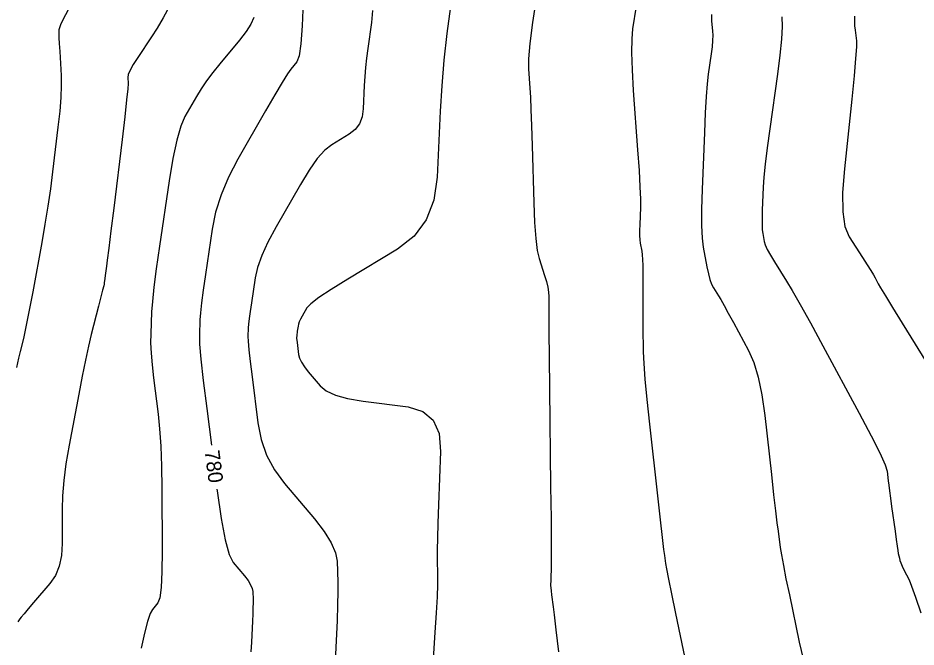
# Model space of a CAD drawing. Extents: x 2082232 to 2083549, y 592624 to 593832.
# Drawn here: x 2082963.13 to 2083005.71, y 593253.05 to 593282.87 of the extents above; entities that cross this region are included whole.
import ezdxf

# ---------------------------------------------------------------- set-up
doc = ezdxf.new("R2010")
doc.units = 0
doc.layers.add('DT_X_Contour_Major', color=7, linetype='Continuous')
doc.layers.add('DT_X_Contour_Minor', color=7, linetype='Continuous')

msp = doc.modelspace()

# ---------------------------------------------------------------- linework, layer by layer
at = {"layer": 'DT_X_Contour_Major'}
for points in [[(2082976.66, 593283.627), (2082976.611, 593282.486), (2082976.545, 593281.634), (2082976.461, 593281.069), (2082976.36, 593280.793), (2082976.066, 593280.44), (2082975.908, 593280.218), (2082975.655, 593279.814), (2082975.307, 593279.228), (2082974.864, 593278.462), (2082973.557, 593276.177), (2082973.113, 593275.327), (2082972.762, 593274.489), (2082972.504, 593273.664), (2082972.338, 593272.852), (2082972.022, 593270.704), (2082971.917, 593269.965), (2082971.839, 593269.36), (2082971.787, 593268.889), (2082971.763, 593268.552), (2082971.734, 593267.831), (2082971.747, 593267.411), (2082971.81, 593266.693), (2082971.921, 593265.675), (2082972.082, 593264.359), (2082972.302, 593262.613)], [(2082996.017, 593283.026), (2082996.02, 593282.729), (2082996.069, 593282.246), (2082996.078, 593282.042), (2082996.07, 593281.793), (2082996.045, 593281.499), (2082996.002, 593281.159), (2082995.865, 593280.194), (2082995.815, 593279.75), (2082995.767, 593279.143), (2082995.722, 593278.373), (2082995.68, 593277.44), (2082995.57, 593274.733), (2082995.543, 593273.802), (2082995.542, 593273.036), (2082995.568, 593272.435), (2082995.62, 593272.001), (2082995.797, 593271.065), (2082995.866, 593270.74), (2082995.941, 593270.467), (2082996.022, 593270.247), (2082996.108, 593270.079), (2082996.346, 593269.701), (2082996.458, 593269.515), (2082996.614, 593269.241), (2082996.814, 593268.879), (2082997.058, 593268.428), (2082997.77, 593267.108), (2082998.018, 593266.543), (2082998.229, 593265.841), (2082998.402, 593264.999), (2082998.539, 593264.02), (2082998.853, 593261.223), (2082998.962, 593260.269), (2082999.05, 593259.504), (2082999.12, 593258.93), (2082999.169, 593258.545), (2082999.276, 593257.772), (2082999.333, 593257.414), (2082999.424, 593256.918), (2082999.548, 593256.286), (2082999.707, 593255.517), (2083000.174, 593253.284), (2083000.36, 593252.487)], [(2082972.565, 593260.529), (2082972.575, 593260.451), (2082972.762, 593259.14), (2082972.951, 593258.136), (2082973.144, 593257.439), (2082973.34, 593257.051), (2082973.867, 593256.425), (2082974.041, 593256.202), (2082974.166, 593256.004), (2082974.242, 593255.829), (2082974.27, 593255.678), (2082974.28, 593255.307), (2082974.281, 593255.138), (2082974.277, 593254.911), (2082974.268, 593254.625), (2082974.254, 593254.281), (2082974.208, 593253.284), (2082974.176, 593252.828)]]:
    msp.add_lwpolyline(points, dxfattribs=at)
at = {"layer": 'DT_X_Contour_Minor'}
for points in [[(2082987.715, 593283.891), (2082987.531, 593282.644), (2082987.406, 593281.655), (2082987.341, 593280.925), (2082987.336, 593280.454), (2082987.403, 593279.543), (2082987.428, 593279.116), (2082987.455, 593278.52), (2082987.482, 593277.754), (2082987.511, 593276.819), (2082987.588, 593274.098), (2082987.626, 593273.168), (2082987.681, 593272.418), (2082987.753, 593271.848), (2082987.842, 593271.458), (2082988.104, 593270.657), (2082988.189, 593270.369), (2082988.25, 593270.107), (2082988.286, 593269.869), (2082988.298, 593269.656), (2082988.296, 593269.122), (2082988.298, 593268.73), (2082988.305, 593267.958), (2082988.318, 593266.804), (2082988.335, 593265.268), (2082988.39, 593260.665), (2082988.407, 593259.139), (2082988.418, 593258.011), (2082988.422, 593257.283), (2082988.42, 593256.955), (2082988.407, 593256.61), (2082988.403, 593256.496), (2082988.4, 593256.41), (2082988.398, 593256.352), (2082988.397, 593256.323), (2082988.398, 593256.285), (2082988.398, 593256.267), (2082988.397, 593256.24), (2082988.395, 593256.206), (2082988.393, 593256.163), (2082988.384, 593256.039), (2082988.385, 593255.971), (2082988.394, 593255.862), (2082988.41, 593255.711), (2082988.435, 593255.518), (2082988.51, 593254.948), (2082988.557, 593254.57), (2082988.643, 593253.864), (2082988.766, 593252.829)], [(2082965.528, 593283.285), (2082965.252, 593282.752), (2082965.148, 593282.54), (2082965.102, 593282.401), (2082965.087, 593282.352), (2082965.076, 593282.31), (2082965.069, 593282.275), (2082965.067, 593282.246), (2082965.066, 593282.18), (2082965.068, 593282.104), (2082965.077, 593281.929), (2082965.092, 593281.653), (2082965.113, 593281.276), (2082965.176, 593280.139), (2082965.185, 593279.666), (2082965.164, 593279.101), (2082965.113, 593278.444), (2082965.031, 593277.695), (2082964.774, 593275.574), (2082964.67, 593274.768), (2082964.549, 593273.942), (2082964.412, 593273.096), (2082964.26, 593272.229), (2082963.831, 593269.89), (2082963.683, 593269.093), (2082963.56, 593268.458), (2082963.462, 593267.983), (2082963.39, 593267.67), (2082963.231, 593267.05), (2082963.16, 593266.746), (2082963.066, 593266.298)], [(2082970.321, 593283.423), (2082970.011, 593282.865), (2082969.727, 593282.383), (2082969.468, 593281.977), (2082968.814, 593280.997), (2082968.6, 593280.662), (2082968.449, 593280.392), (2082968.361, 593280.187), (2082968.335, 593280.046), (2082968.351, 593279.758), (2082968.338, 593279.512), (2082968.286, 593278.987), (2082968.196, 593278.186), (2082968.068, 593277.106), (2082967.674, 593273.858), (2082967.542, 593272.772), (2082967.44, 593271.949), (2082967.37, 593271.39), (2082967.33, 593271.096), (2082967.266, 593270.661), (2082967.245, 593270.516), (2082967.23, 593270.407), (2082967.221, 593270.334), (2082967.217, 593270.297), (2082967.215, 593270.246), (2082967.198, 593270.166), (2082967.149, 593269.965), (2082967.069, 593269.644), (2082966.956, 593269.202), (2082966.612, 593267.861), (2082966.478, 593267.308), (2082966.334, 593266.653), (2082966.179, 593265.895), (2082966.014, 593265.037), (2082965.559, 593262.611), (2082965.41, 593261.739), (2082965.304, 593260.942), (2082965.242, 593260.222), (2082965.223, 593259.577), (2082965.23, 593257.957), (2082965.196, 593257.383), (2082965.088, 593256.877), (2082964.907, 593256.437), (2082964.652, 593256.064), (2082963.875, 593255.159), (2082963.616, 593254.856), (2082963.42, 593254.626), (2082963.287, 593254.468), (2082963.219, 593254.382), (2082963.121, 593254.251)], [(2082979.943, 593283.224), (2082979.9, 593282.644), (2082979.725, 593281.414), (2082979.665, 593280.959), (2082979.617, 593280.515), (2082979.58, 593280.084), (2082979.555, 593279.664), (2082979.504, 593278.561), (2082979.449, 593278.176), (2082979.32, 593277.847), (2082979.118, 593277.575), (2082978.842, 593277.359), (2082978.011, 593276.858), (2082977.684, 593276.599), (2082977.327, 593276.198), (2082976.94, 593275.656), (2082976.523, 593274.972), (2082975.371, 593272.959), (2082974.984, 593272.242), (2082974.69, 593271.603), (2082974.487, 593271.041), (2082974.375, 593270.556), (2082974.2, 593269.365), (2082974.141, 593268.955), (2082974.098, 593268.62), (2082974.069, 593268.359), (2082974.056, 593268.172), (2082974.04, 593267.772), (2082974.047, 593267.54), (2082974.082, 593267.141), (2082974.144, 593266.577), (2082974.233, 593265.848), (2082974.506, 593263.681), (2082974.662, 593262.892), (2082974.925, 593262.148), (2082975.295, 593261.45), (2082975.772, 593260.797), (2082977.186, 593259.118), (2082977.651, 593258.521), (2082977.986, 593257.987), (2082978.191, 593257.518), (2082978.267, 593257.113), (2082978.294, 593256.117), (2082978.297, 593255.665), (2082978.286, 593255.056), (2082978.261, 593254.289), (2082978.223, 593253.365), (2082978.101, 593250.69)], [(2082983.636, 593283.416), (2082983.465, 593282.124), (2082983.328, 593280.866), (2082983.225, 593279.641), (2082983.154, 593278.451), (2082983.009, 593275.321), (2082982.851, 593274.228), (2082982.486, 593273.295), (2082981.912, 593272.521), (2082981.131, 593271.908), (2082978.772, 593270.487), (2082977.987, 593270.002), (2082977.402, 593269.613), (2082977.017, 593269.321), (2082976.832, 593269.125), (2082976.607, 593268.73), (2082976.531, 593268.59), (2082976.473, 593268.465), (2082976.433, 593268.354), (2082976.411, 593268.259), (2082976.377, 593268.026), (2082976.366, 593267.946), (2082976.357, 593267.88), (2082976.352, 593267.829), (2082976.349, 593267.792), (2082976.346, 593267.714), (2082976.347, 593267.668), (2082976.354, 593267.59), (2082976.366, 593267.479), (2082976.384, 593267.336), (2082976.437, 593266.912), (2082976.481, 593266.741), (2082976.573, 593266.547), (2082976.712, 593266.331), (2082976.9, 593266.092), (2082977.463, 593265.423), (2082977.748, 593265.19), (2082978.182, 593264.994), (2082978.763, 593264.834), (2082979.493, 593264.71), (2082981.637, 593264.429), (2082982.336, 593264.218), (2082982.824, 593263.796), (2082983.103, 593263.163), (2082983.171, 593262.32), (2082983.073, 593259.789), (2082983.041, 593258.919), (2082983.02, 593258.207), (2082983.011, 593257.654), (2082983.012, 593257.259), (2082983.029, 593256.415), (2082983.026, 593256.01), (2082983.004, 593255.428), (2082982.964, 593254.669), (2082982.905, 593253.733), (2082982.724, 593250.999)], [(2082992.443, 593283.418), (2082992.278, 593282.351), (2082992.233, 593281.869), (2082992.223, 593281.222), (2082992.248, 593280.41), (2082992.308, 593279.433), (2082992.514, 593276.608), (2082992.58, 593275.643), (2082992.623, 593274.868), (2082992.645, 593274.281), (2082992.644, 593273.884), (2082992.611, 593273.076), (2082992.603, 593272.794), (2082992.606, 593272.551), (2082992.618, 593272.35), (2082992.639, 593272.189), (2082992.71, 593271.813), (2082992.733, 593271.644), (2082992.749, 593271.419), (2082992.759, 593271.138), (2082992.761, 593270.801), (2082992.758, 593269.829), (2082992.757, 593269.454), (2082992.758, 593269.061), (2082992.761, 593268.648), (2082992.765, 593268.217), (2082992.779, 593267.04), (2082992.802, 593266.495), (2082992.859, 593265.741), (2082992.95, 593264.78), (2082993.076, 593263.61), (2082993.458, 593260.214), (2082993.586, 593259.082), (2082993.683, 593258.233), (2082993.748, 593257.667), (2082993.783, 593257.384), (2082993.835, 593257.007), (2082993.88, 593256.753), (2082993.974, 593256.273), (2082994.118, 593255.567), (2082994.312, 593254.636), (2082994.895, 593251.85)], [(2082974.314, 593282.886), (2082974.177, 593282.576), (2082973.954, 593282.22), (2082973.645, 593281.82), (2082972.706, 593280.694), (2082972.373, 593280.28), (2082972.076, 593279.882), (2082971.817, 593279.502), (2082971.595, 593279.138), (2082971.052, 593278.189), (2082970.853, 593277.732), (2082970.661, 593277.073), (2082970.478, 593276.212), (2082970.302, 593275.149), (2082969.845, 593272.043), (2082969.693, 593270.975), (2082969.579, 593270.101), (2082969.505, 593269.42), (2082969.47, 593268.932), (2082969.428, 593267.89), (2082969.424, 593267.467), (2082969.445, 593266.98), (2082969.49, 593266.429), (2082969.559, 593265.814), (2082969.777, 593264.09), (2082969.849, 593263.385), (2082969.902, 593262.564), (2082969.936, 593261.626), (2082969.95, 593260.571), (2082969.963, 593257.604), (2082969.955, 593256.616), (2082969.92, 593255.877), (2082969.859, 593255.386), (2082969.772, 593255.145), (2082969.505, 593254.834), (2082969.397, 593254.631), (2082969.274, 593254.258), (2082969.135, 593253.714), (2082968.982, 593252.999)], [(2082999.348, 593282.912), (2082999.364, 593282.46), (2082999.335, 593281.859), (2082999.263, 593281.108), (2082999.146, 593280.208), (2082998.777, 593277.608), (2082998.654, 593276.704), (2082998.561, 593275.942), (2082998.499, 593275.321), (2082998.467, 593274.842), (2082998.423, 593273.753), (2082998.412, 593273.379), (2082998.411, 593273.07), (2082998.422, 593272.829), (2082998.443, 593272.654), (2082998.514, 593272.278), (2082998.564, 593272.111), (2082998.662, 593271.895), (2082998.807, 593271.627), (2082998.999, 593271.31), (2082999.575, 593270.396), (2082999.845, 593269.947), (2083000.222, 593269.284), (2083000.705, 593268.408), (2083001.297, 593267.318), (2083003.016, 593264.128), (2083003.582, 593263.059), (2083003.992, 593262.246), (2083004.246, 593261.69), (2083004.344, 593261.389), (2083004.395, 593260.928), (2083004.42, 593260.722), (2083004.455, 593260.45), (2083004.5, 593260.111), (2083004.555, 593259.706), (2083004.717, 593258.537), (2083004.772, 593258.142), (2083004.817, 593257.836), (2083004.851, 593257.617), (2083004.874, 593257.487), (2083004.922, 593257.256), (2083004.95, 593257.158), (2083004.995, 593257.035), (2083005.059, 593256.888), (2083005.141, 593256.716), (2083005.383, 593256.227), (2083005.505, 593255.931), (2083005.689, 593255.409), (2083005.934, 593254.663)], [(2083002.792, 593282.947), (2083002.793, 593282.767), (2083002.794, 593282.674), (2083002.798, 593282.539), (2083002.802, 593282.477), (2083002.81, 593282.393), (2083002.822, 593282.286), (2083002.838, 593282.156), (2083002.887, 593281.78), (2083002.887, 593281.502), (2083002.849, 593280.949), (2083002.775, 593280.122), (2083002.663, 593279.021), (2083002.317, 593275.717), (2083002.233, 593274.587), (2083002.242, 593273.673), (2083002.344, 593272.976), (2083002.539, 593272.497), (2083003.182, 593271.507), (2083003.4, 593271.168), (2083003.572, 593270.896), (2083003.697, 593270.69), (2083003.776, 593270.55), (2083003.924, 593270.265), (2083004.036, 593270.069), (2083004.261, 593269.693), (2083004.6, 593269.139), (2083005.052, 593268.405), (2083006.409, 593266.21)]]:
    msp.add_lwpolyline(points, dxfattribs=at)

# ---------------------------------------------------------------- texts
at = {"layer": 'DT_X_Contour_Major'}
msp.add_text('780', height=0.7, rotation=277.1949, dxfattribs=at).set_placement((2082971.984, 593262.342))

doc.saveas('drawing.dxf')
